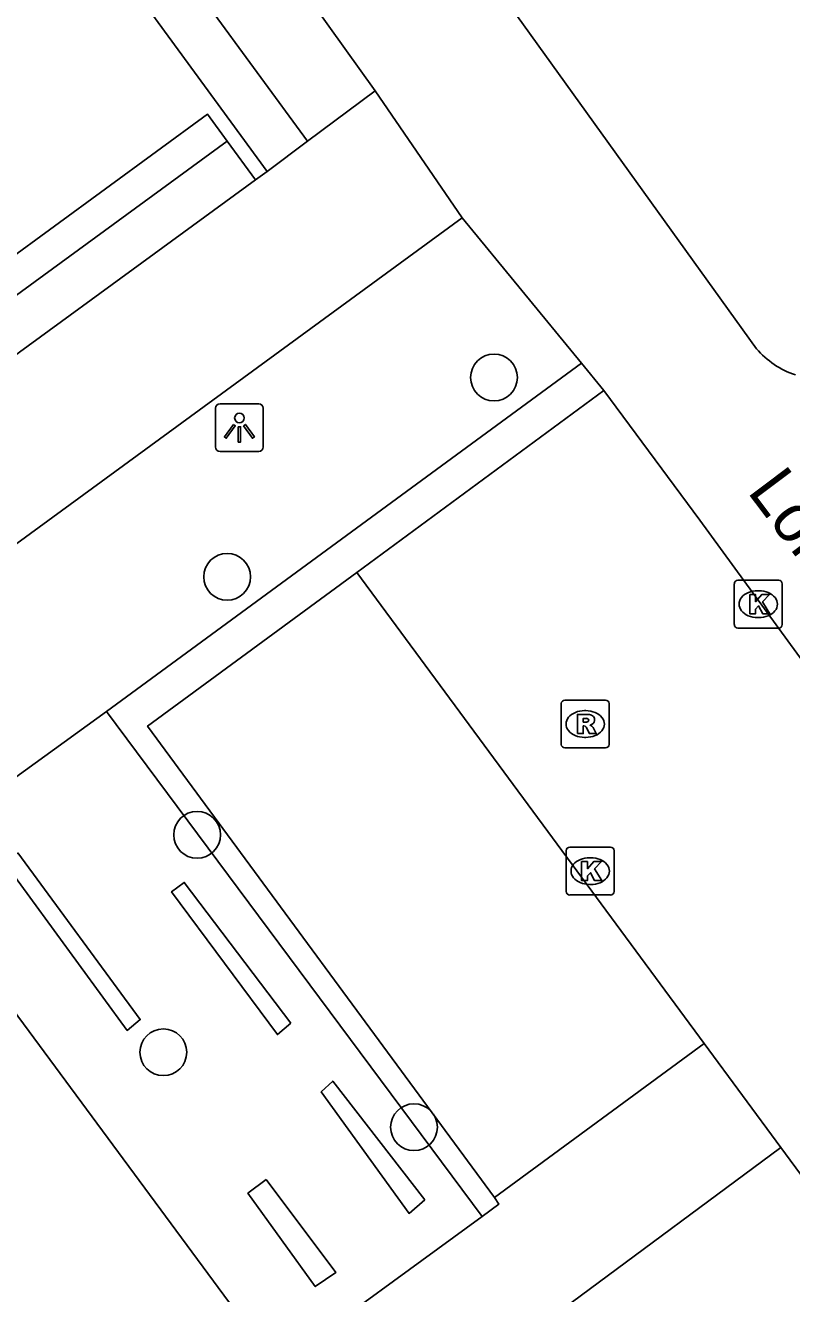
# Model space of a CAD drawing. Extents: x 159040 to 160094, y 381214 to 382518.
# Drawn here: x 159785.85 to 159801.86, y 382180.59 to 382207.1 of the extents above; entities that cross this region are included whole.
import ezdxf

# ---------------------------------------------------------------- set-up
doc = ezdxf.new("R2010")
doc.units = 0
for name, color, linetype in [('IMGEO_Boom', 7, 'Continuous'), ('IMGEO_Groenvoorziening', 7, 'Continuous'), ('IMGEO_Haag', 7, 'Continuous'), ('IMGEO_Kolk', 7, 'Continuous'), ('IMGEO_Lichtpunt', 7, 'Continuous'), ('IMGEO_Openbare_ruimte_label', 7, 'Continuous'), ('IMGEO_Pand', 7, 'Continuous'), ('IMGEO_Parkeervlak_open', 7, 'Continuous'), ('IMGEO_Rijbaan_lokaal_open', 7, 'Continuous'), ('IMGEO_Rioolput', 7, 'Continuous'), ('IMGEO_Voetpad_gesloten', 7, 'Continuous'), ('IMGEO_Voetpad_open', 7, 'Continuous')]:
    doc.layers.add(name, color=color, linetype=linetype)

msp = doc.modelspace()

# ---------------------------------------------------------------- linework, layer by layer
at = {"layer": 'IMGEO_Boom'}
for centre in [(159795.644, 382199.741), (159790.067, 382195.573), (159789.44, 382190.18), (159788.735, 382185.634), (159793.971, 382184.067)]:
    msp.add_circle(centre, 0.489, dxfattribs=at)
at = {"layer": 'IMGEO_Groenvoorziening'}
msp.add_lwpolyline([(159790.069, 382204.681), (159783.669, 382200.003), (159783.257, 382200.565)], dxfattribs=at)
at = {"layer": 'IMGEO_Haag'}
for points in [[(159797.469, 382200.041), (159787.544, 382192.76)], [(159783.272, 382189.667), (159787.544, 382192.76)], [(159787.544, 382192.76), (159795.393, 382182.202)], [(159785.691, 382189.803), (159785.435, 382189.575), (159787.981, 382186.091), (159788.251, 382186.318), (159785.691, 382189.803)], [(159791.398, 382186.243), (159789.172, 382189.184), (159788.906, 382188.99), (159791.117, 382186.003), (159791.398, 382186.243)], [(159794.199, 382182.548), (159792.275, 382185.03), (159792.034, 382184.806), (159793.868, 382182.265), (159794.199, 382182.548)], [(159790.882, 382182.977), (159790.502, 382182.686), (159791.91, 382180.737), (159792.339, 382181.03), (159790.882, 382182.977)]]:
    msp.add_lwpolyline(points, dxfattribs=at)
at = {"layer": 'IMGEO_Kolk'}
for p, q in [((159800.665, 382194.576), (159800.665, 382195.428)), ((159800.74, 382195.502), (159801.592, 382195.502)), ((159801.666, 382195.428), (159801.666, 382194.576)), ((159801.153, 382195.282), (159801.178, 382195.282)), ((159801.176, 382194.722), (159801.151, 382194.722)), ((159801.592, 382194.502), (159800.74, 382194.502)), ((159797.153, 382188.996), (159797.153, 382189.848)), ((159797.228, 382189.922), (159798.08, 382189.922)), ((159798.154, 382189.848), (159798.154, 382188.996)), ((159797.641, 382189.702), (159797.666, 382189.702)), ((159797.664, 382189.142), (159797.639, 382189.142)), ((159798.08, 382188.922), (159797.228, 382188.922))]:
    msp.add_line(p, q, dxfattribs=at)
for points in [[(159800.665, 382194.576), (159800.665, 382195.428)], [(159800.74, 382195.502), (159801.592, 382195.502)], [(159801.666, 382195.428), (159801.666, 382194.576)], [(159800.986, 382195.202), (159801.109, 382195.202), (159801.109, 382195.051), (159801.239, 382195.202), (159801.403, 382195.202), (159801.257, 382195.051), (159801.41, 382194.802), (159801.258, 382194.802), (159801.173, 382194.966), (159801.109, 382194.899), (159801.109, 382194.802), (159800.986, 382194.802), (159800.986, 382195.202)], [(159801.592, 382194.502), (159800.74, 382194.502)], [(159797.153, 382188.996), (159797.153, 382189.848)], [(159797.228, 382189.922), (159798.08, 382189.922)], [(159798.154, 382189.848), (159798.154, 382188.996)], [(159797.474, 382189.622), (159797.597, 382189.622), (159797.597, 382189.471), (159797.727, 382189.622), (159797.891, 382189.622), (159797.745, 382189.471), (159797.898, 382189.222), (159797.746, 382189.222), (159797.661, 382189.386), (159797.597, 382189.319), (159797.597, 382189.222), (159797.474, 382189.222), (159797.474, 382189.622)], [(159798.08, 382188.922), (159797.228, 382188.922)]]:
    msp.add_lwpolyline(points, dxfattribs=at)
for centre, start, end in [((159800.742, 382195.426), 91.552, 178.448), ((159800.742, 382195.426), 91.552, 178.448), ((159801.59, 382195.426), 1.552, 88.448), ((159801.59, 382195.426), 1.552, 88.448), ((159800.742, 382194.578), 181.552, 268.448), ((159800.742, 382194.578), 181.552, 268.448), ((159801.59, 382194.578), 271.552, 358.448), ((159801.59, 382194.578), 271.552, 358.448), ((159797.23, 382189.846), 91.552, 178.448), ((159797.23, 382189.846), 91.552, 178.448), ((159798.078, 382189.846), 1.552, 88.448), ((159798.078, 382189.846), 1.552, 88.448), ((159797.23, 382188.998), 181.552, 268.448), ((159797.23, 382188.998), 181.552, 268.448), ((159798.078, 382188.998), 271.552, 358.448), ((159798.078, 382188.998), 271.552, 358.448)]:
    msp.add_arc(centre, 0.0765, start, end, dxfattribs=at)
for centre, major_axis, ratio, start_param, end_param in [((159801.152, 382195.002), (-0.387, 0.002), 0.722429, 4.712389, 7.853982), ((159801.177, 382195.002), (-0.39, 0.002), 0.717154, 1.570796, 4.712389), ((159797.64, 382189.422), (-0.387, 0.002), 0.722429, 4.712389, 7.853982), ((159797.665, 382189.422), (-0.39, 0.002), 0.717154, 1.570796, 4.712389)]:
    msp.add_ellipse(centre, major_axis=major_axis, ratio=ratio, start_param=start_param, end_param=end_param, dxfattribs=at)
at = {"layer": 'IMGEO_Lichtpunt'}
for p, q in [((159789.825, 382199.096), (159789.825, 382198.289)), ((159789.825, 382199.096), (159789.825, 382198.289)), ((159790.727, 382199.191), (159789.919, 382199.191)), ((159790.727, 382199.191), (159789.919, 382199.191)), ((159790.821, 382198.289), (159790.821, 382199.096)), ((159790.821, 382198.289), (159790.821, 382199.096)), ((159789.919, 382198.195), (159790.727, 382198.195)), ((159789.919, 382198.195), (159790.727, 382198.195))]:
    msp.add_line(p, q, dxfattribs=at)
for points in [[(159790.199, 382198.76), (159790.238, 382198.732), (159790.05, 382198.47), (159790.012, 382198.497), (159790.199, 382198.76)], [(159790.301, 382198.712), (159790.348, 382198.712), (159790.348, 382198.39), (159790.301, 382198.39), (159790.301, 382198.712)], [(159790.411, 382198.732), (159790.449, 382198.759), (159790.636, 382198.497), (159790.597, 382198.469), (159790.411, 382198.732)]]:
    msp.add_lwpolyline(points, dxfattribs=at)
msp.add_circle((159790.324, 382198.894), 0.0994, dxfattribs=at)
for centre, start, end in [((159789.919, 382199.096), 90, 180), ((159789.919, 382199.096), 90, 180), ((159790.727, 382199.096), 0, 90), ((159790.727, 382199.096), 0, 90), ((159789.919, 382198.289), 180, 270), ((159789.919, 382198.289), 180, 270), ((159790.727, 382198.289), 270, 0), ((159790.727, 382198.289), 270, 360)]:
    msp.add_arc(centre, 0.0946, start, end, dxfattribs=at)
at = {"layer": 'IMGEO_Pand'}
for points in [[(159784.352, 382213.009), (159790.903, 382204.048)], [(159783.257, 382200.565), (159789.658, 382205.244), (159790.069, 382204.681)], [(159790.069, 382204.681), (159790.661, 382203.871)], [(159790.661, 382203.871), (159790.903, 382204.048)]]:
    msp.add_lwpolyline(points, dxfattribs=at)
at = {"layer": 'IMGEO_Parkeervlak_open'}
msp.add_lwpolyline([(159795.654, 382182.597), (159788.405, 382192.454), (159792.78, 382195.663)], dxfattribs=at)
at = {"layer": 'IMGEO_Rijbaan_lokaal_open'}
for points in [[(159792.78, 382195.663), (159797.938, 382199.469)], [(159815.303, 382175.914), (159810.838, 382181.944), (159804.784, 382190.119), (159799.947, 382196.758), (159797.938, 382199.469)], [(159800.035, 382185.817), (159792.78, 382195.663)], [(159801.637, 382183.643), (159800.035, 382185.817)], [(159801.637, 382183.643), (159808.894, 382173.794)]]:
    msp.add_lwpolyline(points, dxfattribs=at)
at = {"layer": 'IMGEO_Rioolput'}
for p, q in [((159797.124, 382192.996), (159797.976, 382192.996)), ((159797.049, 382192.07), (159797.049, 382192.922)), ((159797.537, 382192.776), (159797.562, 382192.776)), ((159798.05, 382192.922), (159798.05, 382192.07)), ((159797.56, 382192.216), (159797.535, 382192.216)), ((159797.976, 382191.996), (159797.124, 382191.996))]:
    msp.add_line(p, q, dxfattribs=at)
for points in [[(159797.124, 382192.996), (159797.976, 382192.996)], [(159797.049, 382192.07), (159797.049, 382192.922)], [(159797.638, 382192.694), (159797.386, 382192.696), (159797.386, 382192.296)], [(159798.05, 382192.922), (159798.05, 382192.07)], [(159797.386, 382192.296), (159797.51, 382192.296), (159797.51, 382192.458), (159797.521, 382192.458)], [(159797.564, 382192.615), (159797.51, 382192.615), (159797.51, 382192.534)], [(159797.51, 382192.534), (159797.562, 382192.534)], [(159797.568, 382192.429), (159797.639, 382192.296), (159797.779, 382192.296), (159797.714, 382192.422)], [(159797.976, 382191.996), (159797.124, 382191.996)]]:
    msp.add_lwpolyline(points, dxfattribs=at)
for centre, radius, start, end in [((159797.126, 382192.92), 0.0765, 91.552, 178.448), ((159797.126, 382192.92), 0.0765, 91.552, 178.448), ((159797.974, 382192.92), 0.0765, 1.552, 88.448), ((159797.974, 382192.92), 0.0765, 1.552, 88.448), ((159797.637, 382192.584), 0.109, 350.3612, 89.416), ((159797.52, 382192.405), 0.0533, 26.0293, 88.6989), ((159797.546, 382192.723), 0.19, 274.7715, 282.9687), ((159797.57, 382192.519), 0.0964, 77.0061, 93.1865), ((159797.584, 382192.576), 0.0378, 276.6634, 79.6772), ((159797.635, 382192.584), 0.112, 277.5842, 350.9817), ((159797.619, 382192.369), 0.108, 29.5134, 73.7905), ((159797.126, 382192.072), 0.0765, 181.552, 268.448), ((159797.126, 382192.072), 0.0765, 181.552, 268.448), ((159797.974, 382192.072), 0.0765, 271.552, 358.448), ((159797.974, 382192.072), 0.0765, 271.552, 358.448)]:
    msp.add_arc(centre, radius, start, end, dxfattribs=at)
for centre, major_axis, ratio, start_param, end_param in [((159797.536, 382192.496), (-0.387, 0.002), 0.722429, 4.712389, 7.853982), ((159797.561, 382192.496), (-0.39, 0.002), 0.717154, 1.570796, 4.712389)]:
    msp.add_ellipse(centre, major_axis=major_axis, ratio=ratio, start_param=start_param, end_param=end_param, dxfattribs=at)
at = {"layer": 'IMGEO_Voetpad_gesloten'}
for points in [[(159791.75, 382204.681), (159793.162, 382205.736)], [(159794.978, 382203.081), (159793.162, 382205.736)], [(159790.903, 382204.048), (159791.75, 382204.681)], [(159790.661, 382203.871), (159776.043, 382193.194)], [(159794.978, 382203.081), (159780.454, 382192.457)]]:
    msp.add_lwpolyline(points, dxfattribs=at)
at = {"layer": 'IMGEO_Voetpad_open'}
for points in [[(159787.131, 382220.83), (159787.071, 382220.228), (159787.255, 382219.651), (159801.127, 382200.342)], [(159791.75, 382204.681), (159782.271, 382217.605)], [(159793.162, 382205.736), (159784.912, 382217.244)], [(159797.469, 382200.041), (159794.978, 382203.081)], [(159797.938, 382199.469), (159797.469, 382200.041)], [(159783.272, 382189.667), (159791.099, 382179.065), (159795.393, 382182.202)], [(159795.654, 382182.597), (159800.035, 382185.817)], [(159797.257, 382180.398), (159801.637, 382183.643)], [(159795.393, 382182.202), (159795.742, 382182.457), (159795.654, 382182.597)]]:
    msp.add_lwpolyline(points, dxfattribs=at)
msp.add_arc((159802.544, 382201.567), 1.873, 220.8269, 251.2432, dxfattribs=at)

# ---------------------------------------------------------------- texts
at = {"layer": 'IMGEO_Openbare_ruimte_label'}
msp.add_text('Lortzingpad', height=1, rotation=306.9501, dxfattribs=at).set_placement((159800.92, 382197.356))

doc.saveas('drawing.dxf')
